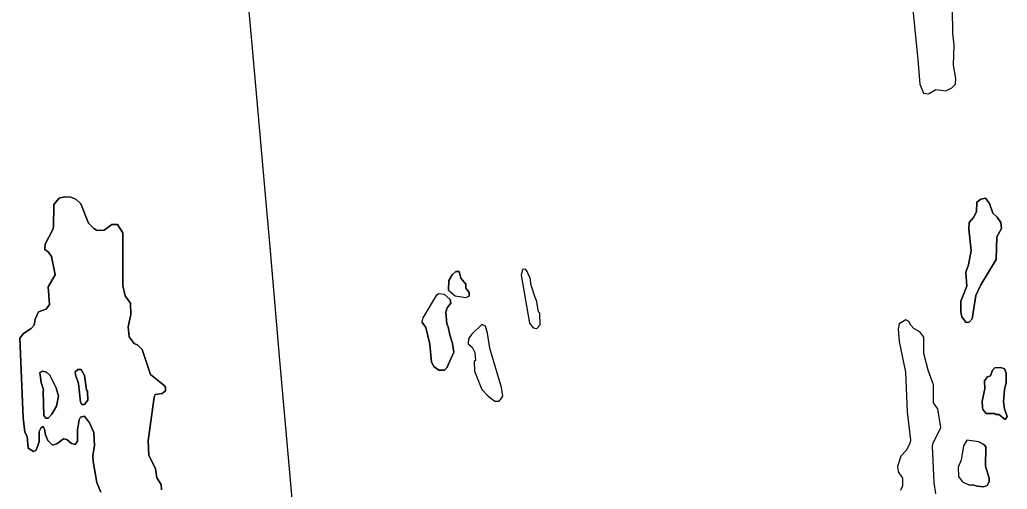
# Model space of a CAD drawing. Extents: x 642515 to 647219, y 6080136 to 6084356.
# Drawn here: x 645139.07 to 645170.67, y 6080992.7 to 6081007.73 of the extents above; entities that cross this region are included whole.
import ezdxf

# ---------------------------------------------------------------- set-up
doc = ezdxf.new("R2010")
doc.units = 0
doc.layers.add('Level 63', color=7, linetype='Continuous')

msp = doc.modelspace()

# ---------------------------------------------------------------- linework, layer by layer
at = {"layer": 'Level 63'}
for points in [[(645146.505, 6081006.934), (645146.202, 6081010.361)], [(645167.6, 6081008.59), (645167.81, 6081006.45), (645167.87, 6081005.66), (645167.99, 6081005.38), (645168.15, 6081005.35), (645168.39, 6081005.49), (645168.7, 6081005.45), (645168.9, 6081005.55), (645169.01, 6081005.66), (645169.03, 6081005.85), (645168.95, 6081006.27), (645168.97, 6081006.92), (645168.93, 6081007.29), (645168.9, 6081009.71)], [(645167.6, 6081008.59), (645167.81, 6081006.45), (645167.87, 6081005.66), (645167.99, 6081005.38), (645168.15, 6081005.35), (645168.39, 6081005.49), (645168.7, 6081005.45), (645168.9, 6081005.55), (645169.01, 6081005.66), (645169.03, 6081005.85), (645168.95, 6081006.27), (645168.97, 6081006.92), (645168.93, 6081007.29), (645168.9, 6081009.71)], [(645146.813, 6081003.446), (645146.505, 6081006.934)], [(645147.089, 6081000.324), (645146.813, 6081003.446)], [(645141.67, 6080992.6), (645141.54, 6080992.91), (645141.42, 6080993.58), (645141.41, 6080993.77), (645141.46, 6080994.1), (645141.44, 6080994.51), (645141.3, 6080994.82), (645141.14, 6080995.04), (645141.01, 6080995), (645140.97, 6080994.92), (645140.92, 6080994.6), (645140.92, 6080994.23), (645140.84, 6080994.13), (645140.73, 6080994.16), (645140.58, 6080994.29), (645140.47, 6080994.31), (645140.26, 6080994.15), (645140.12, 6080994.11), (645139.97, 6080994.26), (645139.89, 6080994.44), (645139.86, 6080994.62), (645139.82, 6080994.7), (645139.75, 6080994.65), (645139.69, 6080994.54), (645139.69, 6080994.22), (645139.65, 6080994.09), (645139.59, 6080993.94), (645139.51, 6080993.9), (645139.34, 6080994.01), (645139.31, 6080994.38), (645139.23, 6080994.52), (645139.18, 6080994.98), (645139.07, 6080997.53), (645139.19, 6080997.68), (645139.44, 6080997.84), (645139.53, 6080997.95), (645139.56, 6080998.14), (645139.67, 6080998.38), (645139.92, 6080998.46), (645140.02, 6080998.61), (645139.98, 6080999.18), (645140.2, 6080999.56), (645140.09, 6081000.15), (645139.99, 6081000.29), (645139.87, 6081000.37), (645139.88, 6081000.54), (645140.12, 6081000.99), (645140.15, 6081001.09), (645140.16, 6081001.81), (645140.33, 6081002.01), (645140.5, 6081002.06), (645140.71, 6081002.05), (645140.87, 6081001.98), (645141.02, 6081001.83), (645141.27, 6081001.21), (645141.44, 6081001.04), (645141.55, 6081000.98), (645141.77, 6081000.99), (645142.02, 6081001.17), (645142.2, 6081001.17), (645142.37, 6081000.9), (645142.37, 6080999.21), (645142.44, 6080998.89), (645142.61, 6080998.65), (645142.62, 6080998.29), (645142.54, 6080997.9), (645142.57, 6080997.57), (645142.73, 6080997.36), (645142.85, 6080997.31), (645142.99, 6080997.17), (645143.25, 6080996.37), (645143.68, 6080996.03), (645143.73, 6080995.96), (645143.73, 6080995.85), (645143.63, 6080995.76), (645143.4, 6080995.73), (645143.37, 6080995.64), (645143.18, 6080994.24), (645143.2, 6080993.79), (645143.41, 6080993.35)], [(645143.61, 6080992.68), (645143.6, 6080992.85), (645143.46, 6080993.06), (645143.41, 6080993.35), (645143.2, 6080993.79), (645143.18, 6080994.24), (645143.37, 6080995.64), (645143.4, 6080995.73), (645143.63, 6080995.76), (645143.73, 6080995.85), (645143.73, 6080995.96), (645143.68, 6080996.03), (645143.25, 6080996.37), (645142.99, 6080997.17), (645142.85, 6080997.31), (645142.73, 6080997.36), (645142.57, 6080997.57), (645142.54, 6080997.9), (645142.62, 6080998.29), (645142.61, 6080998.65), (645142.44, 6080998.89), (645142.37, 6080999.21), (645142.37, 6081000.9), (645142.2, 6081001.17), (645142.02, 6081001.17), (645141.77, 6081000.99), (645141.55, 6081000.98), (645141.44, 6081001.04), (645141.27, 6081001.21), (645141.02, 6081001.83), (645140.87, 6081001.98), (645140.71, 6081002.05), (645140.5, 6081002.06), (645140.33, 6081002.01), (645140.16, 6081001.81), (645140.15, 6081001.09), (645140.12, 6081000.99), (645139.88, 6081000.54), (645139.87, 6081000.37), (645139.99, 6081000.29), (645140.09, 6081000.15), (645140.2, 6080999.56), (645139.98, 6080999.18), (645140.02, 6080998.61), (645139.92, 6080998.46), (645139.67, 6080998.38), (645139.56, 6080998.14), (645139.53, 6080997.95), (645139.44, 6080997.84), (645139.19, 6080997.68)], [(645169.36, 6080998.03), (645169.22, 6080998.21), (645169.18, 6080998.37), (645169.19, 6080998.72), (645169.38, 6080999.2), (645169.34, 6080999.65), (645169.43, 6080999.88), (645169.52, 6081000.34), (645169.44, 6081001.02), (645169.45, 6081001.23), (645169.59, 6081001.39), (645169.69, 6081001.58), (645169.7, 6081001.89), (645169.82, 6081001.98), (645169.97, 6081002.01), (645170.1, 6081001.84), (645170.21, 6081001.53), (645170.35, 6081001.41), (645170.46, 6081001.23), (645170.49, 6081001.04), (645170.34, 6081000.78), (645170.32, 6081000.05), (645169.82, 6080999.24), (645169.67, 6080998.9), (645169.55, 6080998.15), (645169.45, 6080998.04), (645169.36, 6080998.03)], [(645169.36, 6080998.03), (645169.45, 6080998.04), (645169.55, 6080998.15), (645169.67, 6080998.9), (645169.82, 6080999.24), (645170.32, 6081000.05), (645170.34, 6081000.78), (645170.49, 6081001.04), (645170.46, 6081001.23), (645170.35, 6081001.41), (645170.21, 6081001.53), (645170.1, 6081001.84), (645169.97, 6081002.01), (645169.82, 6081001.98), (645169.7, 6081001.89), (645169.69, 6081001.58), (645169.59, 6081001.39), (645169.45, 6081001.23), (645169.44, 6081001.02), (645169.52, 6081000.34), (645169.43, 6080999.88), (645169.34, 6080999.65), (645169.38, 6080999.2), (645169.19, 6080998.72), (645169.18, 6080998.37), (645169.22, 6080998.21), (645169.36, 6080998.03)], [(645147.397, 6080996.83), (645147.089, 6081000.324)], [(645155.25, 6080999.74), (645155.16, 6080999.73), (645155.12, 6080999.55), (645155.38, 6080998.01), (645155.5, 6080997.86), (645155.62, 6080997.84), (645155.72, 6080997.96), (645155.71, 6080998.33), (645155.67, 6080998.38), (645155.61, 6080998.75), (645155.57, 6080998.8), (645155.43, 6080999.26), (645155.41, 6080999.42), (645155.31, 6080999.67), (645155.25, 6080999.74)], [(645155.31, 6080999.67), (645155.25, 6080999.74), (645155.16, 6080999.73), (645155.12, 6080999.55), (645155.38, 6080998.01), (645155.5, 6080997.86), (645155.62, 6080997.84), (645155.72, 6080997.96), (645155.71, 6080998.33), (645155.67, 6080998.38), (645155.61, 6080998.75), (645155.57, 6080998.8), (645155.43, 6080999.26), (645155.41, 6080999.42), (645155.31, 6080999.67)], [(645152.79, 6080999.07), (645152.8, 6080999.38), (645152.91, 6080999.56), (645153.03, 6080999.67), (645153.13, 6080999.67), (645153.19, 6080999.45), (645153.34, 6080999.26), (645153.35, 6080999.13), (645153.45, 6080998.99), (645153.45, 6080998.88)], [(645153.34, 6080998.83), (645153.45, 6080998.88), (645153.45, 6080998.99), (645153.35, 6080999.13), (645153.34, 6080999.26), (645153.19, 6080999.45), (645153.13, 6080999.67), (645153.03, 6080999.67), (645152.91, 6080999.56), (645152.8, 6080999.38), (645152.79, 6080999.07), (645153, 6080998.89), (645153.34, 6080998.83)], [(645152.66, 6080998.93), (645152.48, 6080998.95), (645152.4, 6080998.9), (645151.97, 6080998.18), (645151.94, 6080998.06)], [(645151.97, 6080998.18), (645151.94, 6080998.06), (645152.06, 6080997.87), (645152.19, 6080997.34), (645152.25, 6080996.76), (645152.32, 6080996.62), (645152.48, 6080996.51), (645152.66, 6080996.51), (645152.74, 6080996.58), (645152.96, 6080997.08), (645152.92, 6080997.36), (645152.83, 6080997.64), (645152.78, 6080997.9), (645152.74, 6080997.99), (645152.71, 6080998.36), (645152.75, 6080998.5), (645152.86, 6080998.65), (645152.84, 6080998.77), (645152.66, 6080998.93), (645152.48, 6080998.95), (645152.4, 6080998.9), (645151.97, 6080998.18)], [(645152.66, 6080998.93), (645152.84, 6080998.77), (645152.86, 6080998.65), (645152.75, 6080998.5), (645152.71, 6080998.36), (645152.74, 6080997.99), (645152.78, 6080997.9), (645152.83, 6080997.64), (645152.92, 6080997.36), (645152.96, 6080997.08), (645152.74, 6080996.58), (645152.66, 6080996.51), (645152.48, 6080996.51), (645152.32, 6080996.62), (645152.25, 6080996.76), (645152.19, 6080997.34), (645152.06, 6080997.87), (645151.94, 6080998.06)], [(645152.79, 6080999.07), (645153, 6080998.89), (645153.34, 6080998.83), (645153.45, 6080998.88)], [(645153.86, 6080997.97), (645153.53, 6080997.65), (645153.43, 6080997.51), (645153.42, 6080997.35), (645153.55, 6080997.24), (645153.63, 6080997.07), (645153.65, 6080996.82), (645153.61, 6080996.78), (645153.62, 6080996.48), (645153.86, 6080995.89), (645154.06, 6080995.67), (645154.27, 6080995.52), (645154.41, 6080995.51), (645154.47, 6080995.58), (645154.53, 6080995.68), (645154.49, 6080995.95), (645154.11, 6080997.21), (645154.04, 6080997.69), (645153.97, 6080997.92), (645153.86, 6080997.97)], [(645153.97, 6080997.92), (645153.86, 6080997.97), (645153.53, 6080997.65), (645153.43, 6080997.51), (645153.42, 6080997.35), (645153.55, 6080997.24), (645153.63, 6080997.07), (645153.65, 6080996.82), (645153.61, 6080996.78), (645153.62, 6080996.48), (645153.86, 6080995.89), (645154.06, 6080995.67), (645154.27, 6080995.52), (645154.41, 6080995.51), (645154.47, 6080995.58), (645154.53, 6080995.68), (645154.49, 6080995.95), (645154.11, 6080997.21), (645154.04, 6080997.69), (645153.97, 6080997.92)], [(645168.55, 6080994.67), (645168.45, 6080995.27), (645168.31, 6080995.46), (645168.31, 6080996.04), (645168.14, 6080996.51), (645168, 6080997.04), (645168, 6080997.56), (645167.87, 6080997.74), (645167.68, 6080997.84), (645167.58, 6080997.95), (645167.52, 6080998.07), (645167.42, 6080998.12), (645167.21, 6080997.99), (645167.18, 6080997.83), (645167.21, 6080997.42), (645167.41, 6080996.44), (645167.47, 6080995.17), (645167.57, 6080994.27), (645167.55, 6080994.16), (645167.44, 6080993.94), (645167.26, 6080993.75), (645167.16, 6080993.42), (645167.18, 6080993.25), (645167.32, 6080993.05), (645167.32, 6080992.8), (645167.25, 6080992.65)], [(645168.3, 6080994.17), (645168.55, 6080994.67), (645168.45, 6080995.27), (645168.31, 6080995.46), (645168.31, 6080996.04), (645168.14, 6080996.51), (645168, 6080997.04), (645168, 6080997.56), (645167.87, 6080997.74), (645167.68, 6080997.84), (645167.58, 6080997.95), (645167.52, 6080998.07), (645167.42, 6080998.12), (645167.21, 6080997.99), (645167.18, 6080997.83), (645167.21, 6080997.42), (645167.41, 6080996.44), (645167.47, 6080995.17), (645167.57, 6080994.27), (645167.55, 6080994.16), (645167.44, 6080993.94), (645167.26, 6080993.75), (645167.16, 6080993.42), (645167.18, 6080993.25), (645167.32, 6080993.05), (645167.32, 6080992.8), (645167.25, 6080992.65)], [(645139.19, 6080997.68), (645139.07, 6080997.53), (645139.18, 6080994.98), (645139.23, 6080994.52), (645139.31, 6080994.38), (645139.34, 6080994.01), (645139.51, 6080993.9), (645139.59, 6080993.94), (645139.65, 6080994.09), (645139.69, 6080994.22), (645139.69, 6080994.54), (645139.75, 6080994.65), (645139.82, 6080994.7), (645139.86, 6080994.62), (645139.89, 6080994.44), (645139.97, 6080994.26), (645140.12, 6080994.11), (645140.26, 6080994.15), (645140.47, 6080994.31), (645140.58, 6080994.29), (645140.73, 6080994.16), (645140.84, 6080994.13), (645140.92, 6080994.23), (645140.92, 6080994.6), (645140.97, 6080994.92), (645141.01, 6080995), (645141.14, 6080995.04), (645141.3, 6080994.82), (645141.44, 6080994.51), (645141.46, 6080994.1), (645141.41, 6080993.77), (645141.42, 6080993.58), (645141.54, 6080992.91), (645141.67, 6080992.6)], [(645148.012, 6080989.875), (645147.397, 6080996.83)], [(645170.6, 6080994.93), (645170.4, 6080995.09), (645170.32, 6080995.09), (645170.26, 6080995.12), (645170, 6080995.12), (645169.89, 6080995.25), (645169.88, 6080995.31), (645169.87, 6080995.51), (645169.95, 6080995.91), (645169.94, 6080996.17), (645170.04, 6080996.29), (645170.13, 6080996.33), (645170.2, 6080996.51), (645170.27, 6080996.58), (645170.47, 6080996.59), (645170.58, 6080996.55), (645170.64, 6080996.41), (645170.64, 6080996.1), (645170.58, 6080995.9), (645170.55, 6080995.49), (645170.58, 6080995.27), (645170.67, 6080995.02), (645170.6, 6080994.93)], [(645170.6, 6080994.93), (645170.67, 6080995.02), (645170.58, 6080995.27), (645170.55, 6080995.49), (645170.58, 6080995.9), (645170.64, 6080996.1), (645170.64, 6080996.41), (645170.58, 6080996.55), (645170.47, 6080996.59), (645170.27, 6080996.58), (645170.2, 6080996.51), (645170.13, 6080996.33), (645170.04, 6080996.29), (645169.94, 6080996.17), (645169.95, 6080995.91), (645169.87, 6080995.51), (645169.88, 6080995.31), (645169.89, 6080995.25), (645170, 6080995.12), (645170.26, 6080995.12), (645170.32, 6080995.09), (645170.4, 6080995.09), (645170.6, 6080994.93)], [(645139.93, 6080996.44), (645139.8, 6080996.48), (645139.71, 6080996.43), (645139.76, 6080996.11), (645139.83, 6080995.88), (645139.82, 6080995.81), (645139.84, 6080995.06), (645139.9, 6080994.97), (645139.98, 6080994.97), (645140.1, 6080995.1), (645140.25, 6080995.36), (645140.31, 6080995.68), (645140.24, 6080995.94), (645140.03, 6080996.35), (645139.93, 6080996.44)], [(645139.93, 6080996.44), (645140.03, 6080996.35), (645140.24, 6080995.94), (645140.31, 6080995.68), (645140.25, 6080995.36), (645140.1, 6080995.1), (645139.98, 6080994.97), (645139.9, 6080994.97), (645139.84, 6080995.06), (645139.82, 6080995.81), (645139.83, 6080995.88), (645139.76, 6080996.11), (645139.71, 6080996.43), (645139.8, 6080996.48), (645139.93, 6080996.44)], [(645141.04, 6080996.53), (645140.93, 6080996.53), (645140.84, 6080996.45), (645140.85, 6080996.36), (645140.95, 6080996.08), (645141.01, 6080995.48), (645141.06, 6080995.41), (645141.14, 6080995.41), (645141.25, 6080995.55), (645141.24, 6080995.83), (645141.21, 6080995.88), (645141.14, 6080996.34), (645141.04, 6080996.53)], [(645141.04, 6080996.53), (645141.14, 6080996.34), (645141.21, 6080995.88), (645141.24, 6080995.83), (645141.25, 6080995.55), (645141.14, 6080995.41), (645141.06, 6080995.41), (645141.01, 6080995.48), (645140.95, 6080996.08), (645140.85, 6080996.36), (645140.84, 6080996.45), (645140.93, 6080996.53), (645141.04, 6080996.53)], [(645168.38, 6080992.55), (645168.33, 6080992.91), (645168.28, 6080994.07), (645168.3, 6080994.17), (645168.55, 6080994.67)], [(645168.38, 6080992.55), (645168.33, 6080992.91), (645168.28, 6080994.07), (645168.3, 6080994.17)], [(645169.76, 6080994.21), (645169.38, 6080994.27), (645169.27, 6080994.08), (645169.2, 6080993.63), (645169.1, 6080993.4), (645169.11, 6080993.1), (645169.24, 6080992.93), (645169.46, 6080992.83)], [(645169.24, 6080992.93), (645169.46, 6080992.83), (645169.57, 6080992.84), (645169.71, 6080992.79), (645169.92, 6080992.77), (645170.03, 6080992.82), (645170.09, 6080992.93), (645170.09, 6080993.05), (645169.97, 6080993.43), (645169.98, 6080994.05), (645169.92, 6080994.13), (645169.76, 6080994.21), (645169.38, 6080994.27), (645169.27, 6080994.08), (645169.2, 6080993.63), (645169.1, 6080993.4), (645169.11, 6080993.1), (645169.24, 6080992.93)], [(645169.76, 6080994.21), (645169.92, 6080994.13), (645169.98, 6080994.05), (645169.97, 6080993.43), (645170.09, 6080993.05), (645170.09, 6080992.93), (645170.03, 6080992.82), (645169.92, 6080992.77), (645169.71, 6080992.79), (645169.57, 6080992.84), (645169.46, 6080992.83)], [(645143.41, 6080993.35), (645143.46, 6080993.06), (645143.6, 6080992.85), (645143.61, 6080992.68)]]:
    msp.add_lwpolyline(points, dxfattribs=at)

doc.saveas('drawing.dxf')
